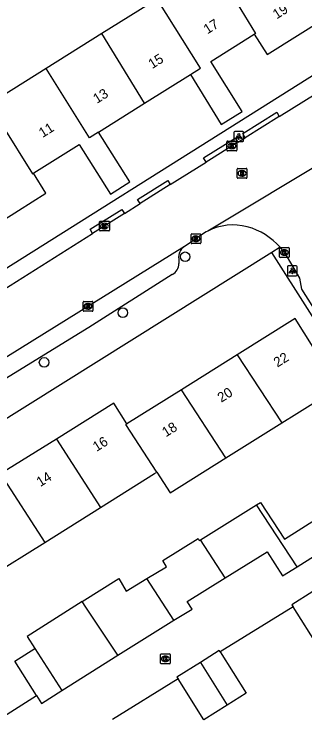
# Model space of a CAD drawing. Extents: x 158461 to 159795, y 387220 to 388672.
# Drawn here: x 158932.7 to 158962.2, y 387860.4 to 387931.9 of the extents above; entities that cross this region are included whole.
import ezdxf

# ---------------------------------------------------------------- set-up
doc = ezdxf.new("R2010")
doc.units = 0
for name, color, linetype in [('IMGEO_Boom', 7, 'Continuous'), ('IMGEO_Kolk', 7, 'Continuous'), ('IMGEO_Lichtpunt', 7, 'Continuous'), ('IMGEO_Pand', 7, 'Continuous'), ('IMGEO_Pand_nummerreeks', 7, 'Continuous'), ('IMGEO_Rijbaan_lokaal_open', 7, 'Continuous'), ('IMGEO_Rioolput', 7, 'Continuous'), ('IMGEO_Voetpad_open', 7, 'Continuous')]:
    doc.layers.add(name, color=color, linetype=linetype)

msp = doc.modelspace()

# ---------------------------------------------------------------- linework, layer by layer
at = {"layer": 'IMGEO_Boom'}
for centre in [(158950.048, 387907.169), (158943.711, 387901.482), (158935.71, 387896.42)]:
    msp.add_circle(centre, 0.489, dxfattribs=at)
at = {"layer": 'IMGEO_Kolk'}
for p, q in [((158954.3, 387918.017), (158954.3, 387918.869)), ((158954.375, 387918.943), (158955.227, 387918.943)), ((158955.301, 387918.869), (158955.301, 387918.017)), ((158954.811, 387918.163), (158954.786, 387918.163)), ((158954.788, 387918.723), (158954.813, 387918.723)), ((158955.227, 387917.943), (158954.375, 387917.943)), ((158941.345, 387909.872), (158941.345, 387910.724)), ((158941.42, 387910.798), (158942.272, 387910.798)), ((158941.833, 387910.578), (158941.858, 387910.578)), ((158942.346, 387910.724), (158942.346, 387909.872)), ((158942.272, 387909.798), (158941.42, 387909.798)), ((158941.856, 387910.018), (158941.831, 387910.018)), ((158950.645, 387908.582), (158950.645, 387909.434)), ((158950.72, 387909.508), (158951.572, 387909.508)), ((158951.133, 387909.288), (158951.158, 387909.288)), ((158951.646, 387909.434), (158951.646, 387908.582)), ((158951.572, 387908.508), (158950.72, 387908.508)), ((158951.156, 387908.728), (158951.131, 387908.728)), ((158959.708, 387908.107), (158960.56, 387908.107)), ((158959.633, 387907.181), (158959.633, 387908.033)), ((158960.121, 387907.887), (158960.146, 387907.887)), ((158960.634, 387908.033), (158960.634, 387907.181)), ((158960.56, 387907.107), (158959.708, 387907.107)), ((158960.144, 387907.327), (158960.119, 387907.327)), ((158939.674, 387901.7), (158939.674, 387902.552)), ((158939.749, 387902.626), (158940.601, 387902.626)), ((158940.162, 387902.406), (158940.187, 387902.406)), ((158940.675, 387902.552), (158940.675, 387901.7)), ((158940.185, 387901.846), (158940.16, 387901.846)), ((158940.601, 387901.626), (158939.749, 387901.626)), ((158947.539, 387865.832), (158947.539, 387866.684)), ((158947.614, 387866.758), (158948.466, 387866.758)), ((158948.54, 387866.684), (158948.54, 387865.832)), ((158948.05, 387865.978), (158948.025, 387865.978)), ((158948.027, 387866.538), (158948.052, 387866.538)), ((158948.466, 387865.758), (158947.614, 387865.758))]:
    msp.add_line(p, q, dxfattribs=at)
for points in [[(158954.3, 387918.017), (158954.3, 387918.869)], [(158954.375, 387918.943), (158955.227, 387918.943)], [(158955.301, 387918.869), (158955.301, 387918.017)], [(158954.621, 387918.643), (158954.744, 387918.643), (158954.744, 387918.492), (158954.874, 387918.643), (158955.038, 387918.643), (158954.892, 387918.492), (158955.045, 387918.243), (158954.893, 387918.243), (158954.808, 387918.407), (158954.744, 387918.34), (158954.744, 387918.243), (158954.621, 387918.243), (158954.621, 387918.643)], [(158955.227, 387917.943), (158954.375, 387917.943)], [(158941.345, 387909.872), (158941.345, 387910.724)], [(158941.42, 387910.798), (158942.272, 387910.798)], [(158941.666, 387910.498), (158941.789, 387910.498), (158941.789, 387910.347), (158941.919, 387910.498), (158942.083, 387910.498), (158941.937, 387910.347), (158942.09, 387910.098), (158941.938, 387910.098), (158941.853, 387910.262), (158941.789, 387910.195), (158941.789, 387910.098), (158941.666, 387910.098), (158941.666, 387910.498)], [(158942.346, 387910.724), (158942.346, 387909.872)], [(158942.272, 387909.798), (158941.42, 387909.798)], [(158950.645, 387908.582), (158950.645, 387909.434)], [(158950.72, 387909.508), (158951.572, 387909.508)], [(158950.966, 387909.208), (158951.089, 387909.208), (158951.089, 387909.057), (158951.219, 387909.208), (158951.383, 387909.208), (158951.237, 387909.057), (158951.39, 387908.808), (158951.238, 387908.808), (158951.153, 387908.972), (158951.089, 387908.905), (158951.089, 387908.808), (158950.966, 387908.808), (158950.966, 387909.208)], [(158951.646, 387909.434), (158951.646, 387908.582)], [(158951.572, 387908.508), (158950.72, 387908.508)], [(158959.708, 387908.107), (158960.56, 387908.107)], [(158959.633, 387907.181), (158959.633, 387908.033)], [(158959.954, 387907.807), (158960.077, 387907.807), (158960.077, 387907.656), (158960.207, 387907.807), (158960.371, 387907.807), (158960.225, 387907.656), (158960.378, 387907.407), (158960.226, 387907.407), (158960.141, 387907.571), (158960.077, 387907.504), (158960.077, 387907.407), (158959.954, 387907.407), (158959.954, 387907.807)], [(158960.634, 387908.033), (158960.634, 387907.181)], [(158960.56, 387907.107), (158959.708, 387907.107)], [(158939.674, 387901.7), (158939.674, 387902.552)], [(158939.749, 387902.626), (158940.601, 387902.626)], [(158940.675, 387902.552), (158940.675, 387901.7)], [(158939.995, 387902.326), (158940.118, 387902.326), (158940.118, 387902.175), (158940.248, 387902.326), (158940.412, 387902.326), (158940.266, 387902.175), (158940.419, 387901.926), (158940.267, 387901.926), (158940.182, 387902.09), (158940.118, 387902.023), (158940.118, 387901.926), (158939.995, 387901.926), (158939.995, 387902.326)], [(158940.601, 387901.626), (158939.749, 387901.626)], [(158947.539, 387865.832), (158947.539, 387866.684)], [(158947.614, 387866.758), (158948.466, 387866.758)], [(158948.54, 387866.684), (158948.54, 387865.832)], [(158947.86, 387866.458), (158947.983, 387866.458), (158947.983, 387866.307), (158948.113, 387866.458), (158948.277, 387866.458), (158948.131, 387866.307), (158948.284, 387866.058), (158948.132, 387866.058), (158948.047, 387866.222), (158947.983, 387866.155), (158947.983, 387866.058), (158947.86, 387866.058), (158947.86, 387866.458)], [(158948.466, 387865.758), (158947.614, 387865.758)]]:
    msp.add_lwpolyline(points, dxfattribs=at)
for centre, start, end in [((158954.377, 387918.867), 91.55205, 178.44795), ((158954.377, 387918.867), 91.55205, 178.44795), ((158955.225, 387918.867), 1.55205, 88.44795), ((158955.225, 387918.867), 1.55205, 88.44795), ((158954.377, 387918.019), 181.55205, 268.44795), ((158954.377, 387918.019), 181.55205, 268.44795), ((158955.225, 387918.019), 271.55205, 358.44795), ((158955.225, 387918.019), 271.55205, 358.44795), ((158941.422, 387910.722), 91.55205, 178.44795), ((158941.422, 387910.722), 91.55205, 178.44795), ((158942.27, 387910.722), 1.55205, 88.44795), ((158942.27, 387910.722), 1.55205, 88.44795), ((158941.422, 387909.874), 181.55205, 268.44795), ((158941.422, 387909.874), 181.55205, 268.44795), ((158942.27, 387909.874), 271.55205, 358.44795), ((158942.27, 387909.874), 271.55205, 358.44795), ((158950.722, 387909.432), 91.55205, 178.44795), ((158950.722, 387909.432), 91.55205, 178.44795), ((158951.57, 387909.432), 1.55205, 88.44795), ((158951.57, 387909.432), 1.55205, 88.44795), ((158950.722, 387908.584), 181.55205, 268.44795), ((158950.722, 387908.584), 181.55205, 268.44795), ((158951.57, 387908.584), 271.55205, 358.44795), ((158951.57, 387908.584), 271.55205, 358.44795), ((158959.71, 387908.031), 91.55205, 178.44795), ((158959.71, 387908.031), 91.55205, 178.44795), ((158960.558, 387908.031), 1.55205, 88.44795), ((158960.558, 387908.031), 1.55205, 88.44795), ((158959.71, 387907.183), 181.55205, 268.44795), ((158959.71, 387907.183), 181.55205, 268.44795), ((158960.558, 387907.183), 271.55205, 358.44795), ((158960.558, 387907.183), 271.55205, 358.44795), ((158939.751, 387902.55), 91.55205, 178.44795), ((158939.751, 387902.55), 91.55205, 178.44795), ((158940.599, 387902.55), 1.55205, 88.44795), ((158940.599, 387902.55), 1.55205, 88.44795), ((158939.751, 387901.702), 181.55205, 268.44795), ((158939.751, 387901.702), 181.55205, 268.44795), ((158940.599, 387901.702), 271.55205, 358.44795), ((158940.599, 387901.702), 271.55205, 358.44795), ((158947.616, 387866.682), 91.55205, 178.44795), ((158947.616, 387866.682), 91.55205, 178.44795), ((158948.464, 387866.682), 1.55205, 88.44795), ((158948.464, 387866.682), 1.55205, 88.44795), ((158947.616, 387865.834), 181.55205, 268.44795), ((158947.616, 387865.834), 181.55205, 268.44795), ((158948.464, 387865.834), 271.55205, 358.44795), ((158948.464, 387865.834), 271.55205, 358.44795)]:
    msp.add_arc(centre, 0.0765, start, end, dxfattribs=at)
for centre, major_axis, ratio, start_param, end_param in [((158954.787, 387918.443), (-0.387, 0.002), 0.722429, 4.712389, 7.853982), ((158954.812, 387918.443), (-0.39, 0.002), 0.717154, 1.570796, 4.712389), ((158941.832, 387910.298), (-0.387, 0.002), 0.722429, 4.712389, 7.853982), ((158941.857, 387910.298), (-0.39, 0.002), 0.717154, 1.570796, 4.712389), ((158951.132, 387909.008), (-0.387, 0.002), 0.722429, 4.712389, 7.853982), ((158951.157, 387909.008), (-0.39, 0.002), 0.717154, 1.570796, 4.712389), ((158960.12, 387907.607), (-0.387, 0.002), 0.722429, 4.712389, 7.853982), ((158960.145, 387907.607), (-0.39, 0.002), 0.717154, 1.570796, 4.712389), ((158940.161, 387902.126), (-0.387, 0.002), 0.722429, 4.712389, 7.853982), ((158940.186, 387902.126), (-0.39, 0.002), 0.717154, 1.570796, 4.712389), ((158948.026, 387866.258), (-0.387, 0.002), 0.722429, 4.712389, 7.853982), ((158948.051, 387866.258), (-0.39, 0.002), 0.717154, 1.570796, 4.712389)]:
    msp.add_ellipse(centre, major_axis=major_axis, ratio=ratio, start_param=start_param, end_param=end_param, dxfattribs=at)
at = {"layer": 'IMGEO_Lichtpunt'}
for p, q in [((158955, 387919.807), (158955, 387919)), ((158955, 387919.807), (158955, 387919)), ((158955.902, 387919.902), (158955.094, 387919.902)), ((158955.902, 387919.902), (158955.094, 387919.902)), ((158955.996, 387919), (158955.996, 387919.807)), ((158955.996, 387919), (158955.996, 387919.807)), ((158955.094, 387918.906), (158955.902, 387918.906)), ((158955.094, 387918.906), (158955.902, 387918.906)), ((158960.439, 387906.137), (158960.439, 387905.33)), ((158960.439, 387906.137), (158960.439, 387905.33)), ((158961.341, 387906.232), (158960.533, 387906.232)), ((158961.341, 387906.232), (158960.533, 387906.232)), ((158961.435, 387905.33), (158961.435, 387906.137)), ((158961.435, 387905.33), (158961.435, 387906.137)), ((158960.533, 387905.236), (158961.341, 387905.236)), ((158960.533, 387905.236), (158961.341, 387905.236))]:
    msp.add_line(p, q, dxfattribs=at)
for points in [[(158955.374, 387919.471), (158955.413, 387919.443), (158955.225, 387919.181), (158955.187, 387919.208), (158955.374, 387919.471)], [(158955.476, 387919.423), (158955.523, 387919.423), (158955.523, 387919.101), (158955.476, 387919.101), (158955.476, 387919.423)], [(158955.586, 387919.443), (158955.624, 387919.47), (158955.811, 387919.208), (158955.772, 387919.18), (158955.586, 387919.443)], [(158960.813, 387905.801), (158960.852, 387905.773), (158960.664, 387905.511), (158960.626, 387905.538), (158960.813, 387905.801)], [(158960.915, 387905.753), (158960.962, 387905.753), (158960.962, 387905.431), (158960.915, 387905.431), (158960.915, 387905.753)], [(158961.025, 387905.773), (158961.063, 387905.8), (158961.25, 387905.538), (158961.211, 387905.51), (158961.025, 387905.773)]]:
    msp.add_lwpolyline(points, dxfattribs=at)
for centre in [(158955.499, 387919.605), (158960.938, 387905.935)]:
    msp.add_circle(centre, 0.0994, dxfattribs=at)
for centre, start, end in [((158955.094, 387919.807), 90, 180), ((158955.094, 387919.807), 90, 180), ((158955.902, 387919.807), 0, 90), ((158955.902, 387919.807), 0, 90), ((158955.094, 387919), 180, 270), ((158955.094, 387919), 180, 270), ((158955.902, 387919), 270, 0), ((158955.902, 387919), 270, 360), ((158960.533, 387906.137), 90, 180), ((158960.533, 387906.137), 90, 180), ((158961.341, 387906.137), 0, 90), ((158961.341, 387906.137), 0, 90), ((158960.533, 387905.33), 180, 270), ((158960.533, 387905.33), 180, 270), ((158961.341, 387905.33), 270, 0), ((158961.341, 387905.33), 270, 360)]:
    msp.add_arc(centre, 0.0946, start, end, dxfattribs=at)
at = {"layer": 'IMGEO_Pand'}
for points in [[(158954.209, 387934.815), (158957.19, 387929.884), (158957.081, 387929.814)], [(158947.217, 387933.432), (158941.567, 387929.882)], [(158950.581, 387925.718), (158951.605, 387926.364), (158947.217, 387933.432)], [(158957.081, 387929.814), (158958.388, 387927.736), (158964.279, 387931.437)], [(158941.567, 387929.882), (158935.902, 387926.324)], [(158945.918, 387922.789), (158941.567, 387929.882)], [(158950.581, 387925.718), (158953.72, 387920.616), (158955.847, 387921.957), (158952.654, 387927.033), (158957.081, 387929.814)], [(158935.902, 387926.324), (158930.22, 387922.754), (158930.112, 387922.686), (158931.456, 387920.546)], [(158941.237, 387919.847), (158940.307, 387919.261), (158935.902, 387926.324)], [(158945.918, 387922.789), (158950.581, 387925.718)], [(158941.237, 387919.847), (158945.918, 387922.789)], [(158931.456, 387920.546), (158934.51, 387915.616), (158934.619, 387915.684)], [(158934.619, 387915.684), (158934.667, 387915.714), (158939.265, 387918.603), (158942.443, 387913.544), (158944.417, 387914.784), (158941.237, 387919.847)], [(158930.304, 387910.132), (158935.899, 387913.647), (158934.619, 387915.684)], [(158959.874, 387890.259), (158961.409, 387891.219), (158965.647, 387893.871), (158961.251, 387900.895), (158955.342, 387897.197)], [(158955.342, 387897.197), (158949.664, 387893.643)], [(158955.342, 387897.197), (158959.874, 387890.259)], [(158949.664, 387893.643), (158944.11, 387890.17)], [(158954.194, 387886.704), (158949.664, 387893.643)], [(158944.11, 387890.17), (158942.793, 387892.274), (158936.955, 387888.621)], [(158954.194, 387886.704), (158959.874, 387890.259)], [(158947.159, 387885.238), (158944, 387890.101), (158944.11, 387890.17)], [(158936.955, 387888.621), (158931.285, 387885.072)], [(158936.955, 387888.621), (158941.453, 387881.667)], [(158947.159, 387885.238), (158948.515, 387883.15), (158954.194, 387886.704)], [(158931.285, 387885.072), (158935.773, 387878.112)], [(158941.453, 387881.667), (158946.947, 387885.105), (158947.159, 387885.238)], [(158951.615, 387878.378), (158957.305, 387881.939)], [(158957.305, 387881.939), (158957.694, 387882.183), (158960.137, 387878.442), (158963.683, 387880.688), (158965.326, 387878.095)], [(158961.427, 387875.625), (158957.305, 387881.939)], [(158935.773, 387878.112), (158941.453, 387881.667)], [(158930.093, 387874.558), (158935.773, 387878.112)], [(158946.142, 387874.417), (158948.149, 387875.625), (158947.765, 387876.263), (158951.357, 387878.51), (158951.487, 387878.298), (158951.615, 387878.378)], [(158954.132, 387874.503), (158951.615, 387878.378)], [(158961.427, 387875.625), (158965.326, 387878.095)], [(158954.132, 387874.503), (158958.4, 387877.148), (158959.956, 387874.693), (158961.427, 387875.625)], [(158939.592, 387872.08), (158943.293, 387874.424), (158944.054, 387873.16), (158946.142, 387874.417)], [(158948.884, 387870.179), (158946.142, 387874.417)], [(158948.884, 387870.179), (158950.751, 387871.302), (158950.267, 387872.107), (158954.132, 387874.503)], [(158963.033, 387873.107), (158960.901, 387871.767), (158961.03, 387871.562)], [(158939.592, 387872.08), (158933.981, 387868.527), (158934.776, 387867.294)], [(158943.19, 387866.632), (158939.942, 387871.528), (158939.592, 387872.08)], [(158965.771, 387868.75), (158963.639, 387867.41), (158961.03, 387871.562)], [(158943.19, 387866.632), (158948.884, 387870.179)], [(158934.941, 387862.527), (158932.745, 387866.016), (158934.776, 387867.294)], [(158934.776, 387867.294), (158937.52, 387863.037)], [(158953.596, 387866.972), (158953.512, 387867.106), (158951.594, 387865.901)], [(158953.596, 387866.972), (158956.247, 387862.754), (158954.329, 387861.549)], [(158937.52, 387863.037), (158943.19, 387866.632)], [(158951.594, 387865.901), (158949.217, 387864.407), (158949.34, 387864.212)], [(158951.594, 387865.901), (158954.329, 387861.549)], [(158954.329, 387861.549), (158951.951, 387860.055), (158949.34, 387864.212)], [(158934.941, 387862.527), (158935.442, 387861.73), (158937.52, 387863.037)]]:
    msp.add_lwpolyline(points, dxfattribs=at)
at = {"layer": 'IMGEO_Rijbaan_lokaal_open'}
for points in [[(158959.618, 387921.443), (158972.153, 387929.247)], [(158959.618, 387921.443), (158956.159, 387919.289)], [(158955.409, 387918.822), (158952.985, 387917.313), (158952.175, 387916.803)], [(158955.409, 387918.822), (158956.159, 387919.289)], [(158965.394, 387917.576), (158965.172, 387917.465), (158952.352, 387909.782)], [(158948.536, 387914.511), (158952.175, 387916.803)], [(158948.536, 387914.511), (158945.477, 387912.585)], [(158943.867, 387911.571), (158945.477, 387912.585)], [(158943.867, 387911.571), (158940.641, 387909.54)], [(158918.245, 387895.525), (158932.263, 387904.264), (158940.641, 387909.54)], [(158951.711, 387909.397), (158950.141, 387908.318), (158949.967, 387908.21)], [(158949.967, 387908.21), (158923.719, 387891.905), (158908.07, 387882.149)], [(158960.188, 387907.531), (158961.686, 387904.98), (158961.885, 387903.87), (158966.081, 387897.225)], [(158961.03, 387871.562), (158953.596, 387866.972)], [(158949.34, 387864.212), (158942.67, 387860.089)], [(158931.17, 387860.15), (158934.941, 387862.527)]]:
    msp.add_lwpolyline(points, dxfattribs=at)
for centre, radius, start, end in [((158954.938, 387904.742), 5.665, 75.36127, 117.16571), ((158954.943, 387904.743), 5.666, 117.20671, 124.77336), ((158954.577, 387903.628), 6.834, 41.30176, 74.78927), ((158954.619, 387903.653), 6.787, 34.85176, 41.37941)]:
    msp.add_arc(centre, radius, start, end, dxfattribs=at)
at = {"layer": 'IMGEO_Rioolput'}
for p, q in [((158955.335, 387915.233), (158955.335, 387916.085)), ((158955.41, 387916.159), (158956.262, 387916.159)), ((158956.336, 387916.085), (158956.336, 387915.233)), ((158955.846, 387915.379), (158955.821, 387915.379)), ((158955.823, 387915.939), (158955.848, 387915.939)), ((158956.262, 387915.159), (158955.41, 387915.159))]:
    msp.add_line(p, q, dxfattribs=at)
for points in [[(158955.335, 387915.233), (158955.335, 387916.085)], [(158955.41, 387916.159), (158956.262, 387916.159)], [(158956.336, 387916.085), (158956.336, 387915.233)], [(158955.924, 387915.857), (158955.672, 387915.859), (158955.672, 387915.459)], [(158955.672, 387915.459), (158955.796, 387915.459), (158955.796, 387915.621), (158955.807, 387915.621)], [(158955.85, 387915.778), (158955.796, 387915.778), (158955.796, 387915.697)], [(158955.796, 387915.697), (158955.848, 387915.697)], [(158955.854, 387915.592), (158955.925, 387915.459), (158956.065, 387915.459), (158956, 387915.585)], [(158956.262, 387915.159), (158955.41, 387915.159)]]:
    msp.add_lwpolyline(points, dxfattribs=at)
for centre, radius, start, end in [((158955.412, 387916.083), 0.0765, 91.55205, 178.44795), ((158955.412, 387916.083), 0.0765, 91.55205, 178.44795), ((158956.26, 387916.083), 0.0765, 1.55205, 88.44795), ((158956.26, 387916.083), 0.0765, 1.55205, 88.44795), ((158955.806, 387915.568), 0.0533, 26.02933, 88.69889), ((158955.832, 387915.886), 0.19, 274.7715, 282.96867), ((158955.856, 387915.682), 0.0964, 77.00612, 93.18647), ((158955.87, 387915.739), 0.0378, 276.66336, 79.67722), ((158955.923, 387915.747), 0.109, 350.36119, 89.41601), ((158955.921, 387915.747), 0.112, 277.58423, 350.98172), ((158955.905, 387915.532), 0.108, 29.51342, 73.79051), ((158955.412, 387915.235), 0.0765, 181.55205, 268.44795), ((158955.412, 387915.235), 0.0765, 181.55205, 268.44795), ((158956.26, 387915.235), 0.0765, 271.55205, 358.44795), ((158956.26, 387915.235), 0.0765, 271.55205, 358.44795)]:
    msp.add_arc(centre, radius, start, end, dxfattribs=at)
for centre, major_axis, ratio, start_param, end_param in [((158955.822, 387915.659), (-0.387, 0.002), 0.722429, 4.712389, 7.853982), ((158955.847, 387915.659), (-0.39, 0.002), 0.717154, 1.570796, 4.712389)]:
    msp.add_ellipse(centre, major_axis=major_axis, ratio=ratio, start_param=start_param, end_param=end_param, dxfattribs=at)
at = {"layer": 'IMGEO_Voetpad_open'}
for points in [[(158917.455, 387896.962), (158970.597, 387930.387), (158971.987, 387933.904)], [(158956.159, 387919.289), (158955.897, 387919.714), (158959.356, 387921.868), (158959.618, 387921.443)], [(158952.175, 387916.803), (158951.912, 387917.228), (158955.146, 387919.247), (158955.409, 387918.822)], [(158945.477, 387912.585), (158945.213, 387913.009), (158948.272, 387914.935), (158948.536, 387914.511)], [(158940.641, 387909.54), (158940.377, 387909.964), (158943.603, 387911.995), (158943.867, 387911.571)], [(158959.711, 387908.139), (158958.858, 387907.622)], [(158958.858, 387907.622), (158923.376, 387885.398), (158893.956, 387867.168)], [(158969.171, 387887.521), (158970.915, 387888.639), (158958.858, 387907.622)], [(158949.394, 387906.95), (158949.421, 387906.48)], [(158948.74, 387905.373), (158940.243, 387899.97), (158900.843, 387875.718)]]:
    msp.add_lwpolyline(points, dxfattribs=at)
for centre, radius, start, end in [((158950.69, 387907.121), 1.307, 123.57627, 187.51527), ((158948.129, 387906.512), 1.292, 298.21177, 358.59056)]:
    msp.add_arc(centre, radius, start, end, dxfattribs=at)

# ---------------------------------------------------------------- texts
at = {"layer": 'IMGEO_Pand_nummerreeks'}
for s, rotation, p in [('19', 32.1372, (158959.348, 387931.315)), ('17', 32.17158, (158952.31, 387929.79)), ('15', 32.17313, (158946.694, 387926.258)), ('13', 32.17313, (158941.078, 387922.725)), ('11', 32.17158, (158935.559, 387919.252)), ('22', 32.04023, (158959.432, 387895.887)), ('20', 32.04023, (158953.723, 387892.314)), ('18', 32.0398, (158948.087, 387888.788)), ('16', 32.0398, (158941.047, 387887.312)), ('14', 32.0385, (158935.322, 387883.729))]:
    msp.add_text(s, height=1, rotation=rotation, dxfattribs=at).set_placement(p)

doc.saveas('drawing.dxf')
